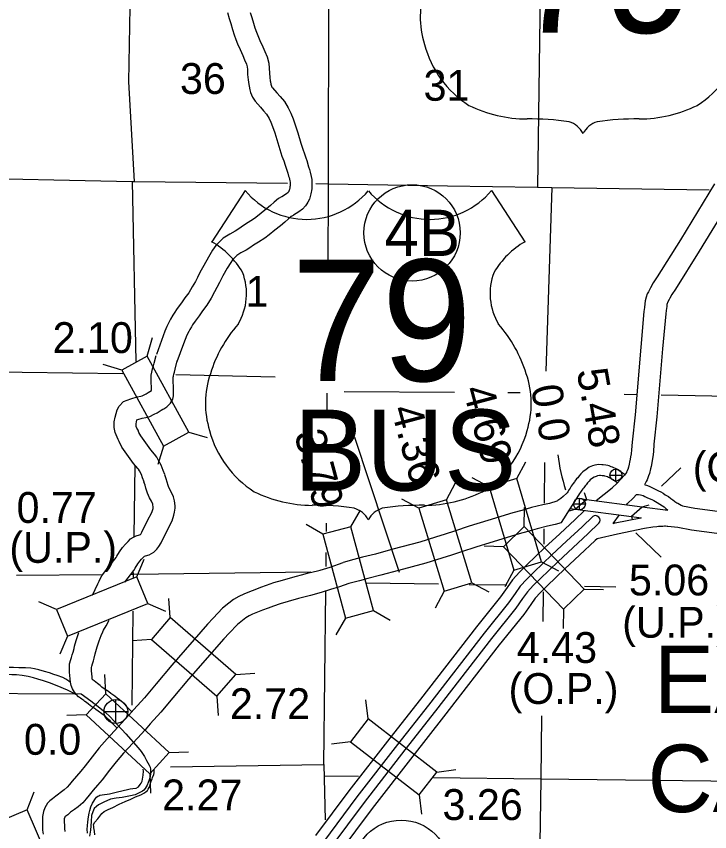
# Model space of a CAD drawing. Extents: x 369523 to 838377, y 495025 to 936819.
# Drawn here: x 661446 to 680446, y 585289 to 607625 of the extents above; entities that cross this region are included whole.
import ezdxf

# ---------------------------------------------------------------- set-up
doc = ezdxf.new("R2010")
doc.units = 0
for name, color, linetype in [('6', 7, 'Continuous'), ('DSN_BRDG_Annotation', 7, 'Continuous'), ('DSN_DRFT_Common-Annotations', 7, 'Continuous'), ('DSN_DRFT_Common-Line', 7, 'Continuous'), ('DSN_DRFT_Junk-No-Plot', 7, 'Continuous'), ('Level 1', 7, 'Continuous'), ('Level 10', 7, 'Continuous'), ('Level 11', 7, 'Continuous'), ('Level 15', 7, 'Continuous'), ('Level 2', 7, 'Continuous'), ('Level 21', 7, 'Continuous'), ('Level 22', 7, 'Continuous')]:
    doc.layers.add(name, color=color, linetype=linetype)

msp = doc.modelspace()

# ---------------------------------------------------------------- linework, layer by layer
at = {"layer": '6'}
for p, q in [((667714, 602851), (666805, 601445)), ((674470, 602851), (675379, 601445)), ((670709, 596100), (671936, 592399))]:
    msp.add_line(p, q, dxfattribs=at)
for centre, radius, start, end in [((675009, 607602), 2495, 160.9576, 197.3819), ((675415, 607609), 2887, 195.1074, 237.1312), ((678540, 607609), 2887, 302.8688, 344.8926), ((675468, 608519), 3707, 244.0771, 269.5779), ((678487, 608519), 3707, 270.4221, 295.9229), ((675554, 598023), 6790, 81.1942, 90.9539), ((676403, 604111), 651, 28.0342, 72.9864), ((677552, 604111), 651, 107.0136, 151.9658), ((678401, 598023), 6790, 89.0461, 98.8058), ((669406, 604274), 2211, 220.075, 319.6701), ((672778, 604274), 2211, 220.3299, 319.925), ((665618, 599405), 2361, 30.7809, 59.9883), ((676566, 599405), 2361, 120.0117, 149.2191), ((666137, 600028), 1618, 328.8105, 21.2108), ((676046, 600028), 1618, 158.7892, 211.1895), ((670369, 596711), 3776, 138.9565, 162.6913), ((671814, 596711), 3776, 17.3087, 41.0435), ((669123, 597020), 2495, 160.9576, 197.3819), ((673061, 597020), 2495, 342.6181, 19.0424), ((669529, 597027), 2887, 195.1074, 237.1312), ((672655, 597027), 2887, 302.8688, 344.8926), ((669583, 597936), 3707, 244.0771, 269.5779), ((672601, 597936), 3707, 270.4221, 295.9229), ((669668, 587441), 6790, 81.1942, 90.9539), ((670517, 593528), 651, 28.0342, 72.9864), ((671666, 593528), 651, 107.0136, 151.9658), ((672515, 587441), 6790, 89.0461, 98.8058)]:
    msp.add_arc(centre, radius, start, end, dxfattribs=at)
at = {"layer": 'DSN_BRDG_Annotation'}
msp.add_arc((681009, 596152), 4753, 186.4661, 198.3858, dxfattribs=at)
at = {"layer": 'DSN_DRFT_Common-Annotations'}
for p, q in [((677714, 595057), (678039, 595057)), ((677876, 594895), (677876, 595220)), ((676878, 594104), (676878, 594429)), ((676715, 594266), (677040, 594266)), ((664175, 588256), (664175, 588906)), ((663850, 588581), (664500, 588581))]:
    msp.add_line(p, q, dxfattribs=at)
for centre, radius in [((677876, 595057), 162), ((676878, 594266), 162), ((664175, 588581), 325)]:
    msp.add_circle(centre, radius, dxfattribs=at)
at = {"layer": 'DSN_DRFT_Common-Line'}
for centre in [(672290, 601692), (671993, 584286)]:
    msp.add_circle(centre, 1320, dxfattribs=at)
at = {"layer": 'DSN_DRFT_Junk-No-Plot'}
for p, q in [((679652, 595257), (679129, 594751)), ((679112, 592806), (678426, 593476))]:
    msp.add_line(p, q, dxfattribs=at)
at = {"layer": 'Level 1'}
for points in [[(667236, 607727), (667282, 607561), (667324, 607425), (667369, 607263), (667417, 607116), (667461, 606990), (667504, 606873), (667576, 606711), (667653, 606550), (667700, 606428), (667752, 606314), (667773, 606237), (667779, 606166), (667785, 606028), (667797, 605885), (667814, 605756), (667824, 605710), (667844, 605611), (667867, 605538), (667918, 605407), (667994, 605296), (668134, 605132), (668222, 605037), (668300, 604942), (668374, 604821), (668425, 604722), (668470, 604610), (668527, 604437), (668587, 604252), (668669, 603977), (668725, 603796), (668773, 603663), (668812, 603546), (668834, 603489), (668882, 603327), (668907, 603247), (668920, 603205), (668940, 603114), (668946, 603079), (668946, 603039), (668948, 603011), (668947, 602982), (668947, 602977), (668944, 602951), (668937, 602925), (668931, 602881), (668925, 602859), (668916, 602832), (668914, 602827), (668905, 602814), (668898, 602802), (668891, 602794), (668849, 602765), (668720, 602681)], [(667858, 607731), (667900, 607594), (667944, 607435), (667985, 607308), (668026, 607193), (668060, 607097), (668121, 606962), (668204, 606789), (668253, 606661), (668318, 606518), (668366, 606342), (668378, 606205), (668384, 606066), (668394, 605949), (668406, 605857), (668411, 605831), (668425, 605762), (668433, 605738), (668452, 605688), (668470, 605662), (668582, 605531), (668675, 605432), (668791, 605289), (668897, 605116), (668971, 604973), (669034, 604816), (669097, 604623), (669160, 604431), (669243, 604152), (669295, 603986), (669340, 603859), (669378, 603747), (669403, 603679), (669455, 603504), (669480, 603427), (669501, 603356), (669527, 603234), (669543, 603155), (669547, 603098), (669546, 603053), (669548, 603025), (669547, 602942), (669543, 602911), (669537, 602845), (669527, 602807), (669520, 602759), (669501, 602689), (669476, 602613), (669438, 602530), (669406, 602484), (669373, 602432), (669287, 602340), (669185, 602267), (669044, 602177)], [(668729, 602687), (668635, 602631), (668511, 602533), (668409, 602438), (668303, 602347), (668160, 602235), (668008, 602111), (667921, 602048), (667757, 601946), (667607, 601848), (667519, 601785), (667445, 601743), (667298, 601661), (667115, 601546), (666914, 601344), (666819, 601215), (666708, 601029), (666583, 600803), (666477, 600608), (666408, 600467), (666354, 600361), (666269, 600211), (666172, 600054), (666063, 599909), (665969, 599776), (665852, 599618), (665771, 599495), (665733, 599435), (665673, 599333), (665632, 599254), (665574, 599131), (665519, 598999), (665467, 598871), (665284, 598363)], [(669035, 602171), (668977, 602137), (668903, 602077), (668808, 601990), (668684, 601883), (668534, 601766), (668375, 601636), (668257, 601550), (668079, 601439), (667944, 601352), (667844, 601280), (667741, 601220), (667603, 601145), (667493, 601075), (667371, 600952), (667320, 600882), (667228, 600730), (667109, 600514), (667011, 600334), (666945, 600197), (666881, 600076), (666786, 599907), (666668, 599715), (666547, 599554), (666454, 599424), (666345, 599276), (666275, 599169), (666244, 599121), (666199, 599044), (666170, 598988), (666122, 598887), (666074, 598772), (666028, 598657), (665849, 598160)], [(664946, 594873), (664908, 594981), (664874, 595073), (664818, 595171), (664793, 595221), (664776, 595241), (664657, 595377), (664338, 595822), (664262, 595977), (664238, 596035), (664209, 596092), (664179, 596161), (664153, 596228), (664128, 596360), (664126, 596514), (664152, 596646), (664178, 596749), (664211, 596842), (664269, 596941), (664387, 597070), (664582, 597149), (664755, 597199), (664855, 597219), (664893, 597230), (664953, 597259), (665004, 597286), (665055, 597318), (665102, 597344), (665151, 597378), (665143, 597687), (665146, 597799), (665159, 597873), (665176, 597966), (665201, 598051), (665222, 598121), (665275, 598334)], [(665512, 595073), (665472, 595185), (665420, 595326), (665346, 595457), (665297, 595552), (665234, 595629), (665128, 595750), (664855, 596131), (664808, 596225), (664782, 596288), (664752, 596347), (664735, 596387), (664733, 596392), (664727, 596421), (664727, 596459), (664738, 596514), (664752, 596570), (664779, 596581), (664898, 596616), (664994, 596635), (665108, 596667), (665224, 596724), (665302, 596765), (665358, 596800), (665419, 596833), (665459, 596861), (665487, 596874), (665569, 596930), (665610, 596963), (665673, 597024), (665732, 597141), (665755, 597232), (665756, 597349), (665750, 597412), (665743, 597685), (665745, 597740), (665749, 597767), (665760, 597825), (665777, 597881), (665801, 597963), (665857, 598189)], [(664417, 592128), (664664, 592447), (664707, 592510), (664778, 592624), (664831, 592701), (664881, 592758), (664947, 592828), (664957, 592838), (664958, 592839), (664984, 592847), (665088, 592874), (665211, 592942), (665298, 593027), (665351, 593099), (665414, 593201), (665580, 593542), (665717, 593807), (665765, 593962), (665784, 594044), (665796, 594152), (665797, 594220), (665781, 594355), (665755, 594458), (665684, 594621), (665626, 594716), (665603, 594769), (665577, 594860), (665552, 594955), (665514, 595068)], [(663532, 591768), (663680, 592083), (663714, 592153), (663757, 592238), (663793, 592296), (663921, 592468), (664179, 592801), (664205, 592839), (664275, 592952), (664356, 593070), (664438, 593164), (664509, 593237), (664574, 593309), (664656, 593358), (664731, 593397), (664821, 593424), (664851, 593432), (664854, 593437), (664888, 593491), (665043, 593811), (665160, 594037), (665186, 594118), (665192, 594144), (665197, 594188), (665190, 594245), (665185, 594263), (665150, 594345), (665093, 594438), (665038, 594563), (664998, 594700), (664977, 594782), (664945, 594877)], [(676809, 594423), (677067, 594389)], [(676624, 594144), (676764, 594126)], [(664620, 588584), (664612, 588586), (664592, 588592), (664591, 588592), (664549, 588635), (664502, 588683), (664451, 588742), (664379, 588810), (664317, 588864), (664272, 588905), (664210, 588951), (664146, 589000), (664040, 589075), (663982, 589118), (663914, 589169), (663856, 589204), (663793, 589252), (663742, 589294), (663703, 589324), (663672, 589350), (663622, 589389), (663580, 589418), (663549, 589438), (663542, 589446), (663532, 589459), (663524, 589470), (663521, 589528), (663504, 589699), (663502, 589767), (663503, 589789), (663513, 589826), (663534, 589888), (663558, 589973), (663578, 590046), (663611, 590157), (663627, 590225), (663659, 590351), (663716, 590513), (663746, 590595), (663773, 590662), (663814, 590760), (663837, 590811), (663905, 590931), (663991, 591084)], [(664202, 588135), (664182, 588153), (664121, 588215), (664061, 588275), (664017, 588326), (663974, 588367), (663917, 588417), (663891, 588441), (663850, 588472), (663791, 588516), (663686, 588590), (663625, 588636), (663578, 588671), (663516, 588708), (663420, 588782), (663369, 588824), (663328, 588855), (663292, 588885), (663270, 588903), (663246, 588919), (663206, 588946), (663153, 588984), (663089, 589053), (663044, 589108), (662985, 589201), (662945, 589293), (662929, 589385), (662922, 589480), (662905, 589659), (662901, 589766), (662906, 589884), (662940, 590003), (662960, 590065), (662981, 590136), (663002, 590211), (663030, 590308), (663044, 590367), (663085, 590525), (663151, 590714), (663162, 590746)]]:
    msp.add_lwpolyline(points, dxfattribs=at)
at = {"layer": 'Level 10'}
for points in [[(662924, 589388), (662890, 589415), (662802, 589469), (662725, 589512), (662562, 589571), (662474, 589598), (662353, 589637), (662223, 589682), (662062, 589723), (661943, 589754), (661843, 589767), (661697, 589776), (661512, 589781), (661372, 589786), (661235, 589787), (661071, 589791), (660957, 589795), (660874, 589806)], [(663078, 589046), (663045, 589065), (662959, 589108), (662846, 589165), (662741, 589210), (662611, 589267), (662496, 589315), (662381, 589362), (662193, 589422), (662036, 589469), (661917, 589504), (661769, 589539), (661604, 589566), (661456, 589583), (661325, 589588), (661171, 589592), (661048, 589595), (660902, 589604), (660806, 589604)], [(663393, 585249), (663388, 585363), (663397, 585451), (663410, 585561), (663427, 585697), (663445, 585801), (663460, 585867), (663491, 585967), (663535, 586071), (663568, 586130), (663596, 586174), (663616, 586202), (663648, 586236), (663678, 586260), (663704, 586275), (663734, 586287), (663802, 586301), (664002, 586327), (664216, 586378), (664490, 586442), (664564, 586461), (664637, 586471), (664727, 586486), (664791, 586522), (664842, 586579), (664868, 586617), (664898, 586675), (664925, 586839), (664928, 586951), (664924, 587006)], [(663563, 585484), (663595, 585550), (663682, 585643), (663792, 585784), (663857, 585840), (663965, 585895), (664087, 585954), (664269, 586043), (664425, 586114), (664583, 586183), (664714, 586242), (664786, 586273), (664862, 586299), (664956, 586350), (665002, 586386), (665038, 586422), (665060, 586456), (665089, 586501), (665107, 586543), (665127, 586617), (665142, 586673), (665166, 586739), (665182, 586777), (665213, 586859), (665221, 586901), (665224, 586953), (665220, 586983)], [(663601, 585205), (663591, 585307), (663584, 585347), (663574, 585398), (663566, 585436), (663563, 585484)]]:
    msp.add_lwpolyline(points, dxfattribs=at)
at = {"layer": 'Level 11'}
for p, q in [((677337, 594357), (677775, 594705)), ((678178, 594253), (678193, 594275)), ((677805, 593734), (677977, 593973))]:
    msp.add_line(p, q, dxfattribs=at)
for points in [[(680582, 603036), (679647, 601506), (679010, 600484), (678898, 600326), (678820, 600183), (678794, 600133), (678768, 600078), (678737, 600023), (678706, 599933), (678681, 599835), (678673, 599753), (678656, 599647), (678643, 599538), (678559, 598564)], [(681095, 602724), (680157, 601191), (679510, 600151), (679408, 600007), (679351, 599903), (679332, 599866), (679301, 599801), (679287, 599776), (679281, 599759), (679273, 599729), (679268, 599676), (679250, 599566), (679241, 599478), (679156, 598512)], [(678558, 598564), (678400, 596707), (678320, 595961), (678305, 595750), (678293, 595636), (678280, 595557), (678270, 595497), (678253, 595411), (678242, 595358), (678222, 595273), (678214, 595251), (678208, 595235), (678183, 595174), (678165, 595137), (678163, 595133), (678135, 595096), (678109, 595058), (677914, 594840), (677775, 594705)], [(679156, 598513), (678997, 596650), (678918, 595907), (678903, 595698), (678888, 595556), (678872, 595459), (678861, 595391), (678841, 595290), (678827, 595227), (678798, 595100), (678773, 595034), (678763, 595009), (678731, 594930), (678709, 594884), (678682, 594824), (678658, 594793)], [(678113, 595071), (678106, 595079), (678016, 595141), (677966, 595177), (677934, 595196), (677899, 595223), (677787, 595272), (677748, 595288), (677689, 595307), (677653, 595317), (677602, 595330), (677528, 595336), (677486, 595340), (677408, 595351), (677295, 595325), (677236, 595308), (677140, 595271), (677058, 595215), (676973, 595150), (676918, 595093), (676868, 595034), (676829, 594986), (676799, 594951), (676755, 594892), (676737, 594869), (676703, 594825), (676650, 594754), (676620, 594701), (676596, 594659), (676559, 594601), (676544, 594575), (676535, 594566), (676428, 594475), (676364, 594415), (676336, 594396), (676285, 594359), (676278, 594355), (676255, 594345), (676054, 594280), (675870, 594239), (675565, 594169), (675298, 594092), (675053, 594022), (674364, 593816), (673853, 593658), (673457, 593522), (673194, 593437), (672931, 593357), (672500, 593220), (671767, 593025), (671284, 592895), (670929, 592808), (670697, 592745), (670400, 592665)], [(677915, 594840), (677901, 594856), (677845, 594895), (677802, 594925), (677762, 594950), (677744, 594964), (677669, 594996), (677645, 595006), (677605, 595019), (677575, 595027), (677551, 595033), (677501, 595038), (677452, 595042), (677422, 595046), (677372, 595035), (677332, 595023), (677280, 595003), (677234, 594971), (677173, 594926), (677141, 594892), (677099, 594842), (677059, 594793), (677032, 594763), (676994, 594711), (676974, 594685), (676942, 594643), (676902, 594590), (676881, 594554), (676853, 594504), (676373, 593756)], [(678671, 594791), (678713, 594780), (678788, 594750), (678857, 594718), (678918, 594687), (678984, 594658), (679045, 594629), (679109, 594595), (679167, 594559), (679228, 594521), (679317, 594472), (679384, 594420), (679437, 594378), (679482, 594340), (679493, 594331), (679521, 594312), (679546, 594298), (679572, 594284), (679620, 594262), (679666, 594237), (679687, 594225), (679705, 594216)], [(678441, 594529), (678347, 594425), (678193, 594275)], [(678439, 594528), (678493, 594522), (678547, 594513), (678619, 594495), (678668, 594474), (678726, 594448), (678790, 594415), (678859, 594385), (678911, 594360), (678961, 594334), (679010, 594304), (679076, 594263), (679151, 594220), (679199, 594184), (679246, 594146), (679290, 594109), (679300, 594101)], [(678598, 594189), (679300, 594097)], [(679701, 594214), (680037, 594152), (681070, 594017)], [(677009, 594082), (676758, 593842), (676337, 593445), (675932, 593072), (675438, 592598), (675233, 592400), (675041, 592189), (674892, 591977), (674712, 591726), (674052, 590902), (672520, 588924), (671678, 587851), (670560, 586406), (669642, 585181)], [(677241, 593923), (676947, 593642), (676524, 593244), (676120, 592872), (675629, 592400), (675431, 592209), (675256, 592017), (675117, 591818), (674931, 591560), (674268, 590732), (672737, 588755), (671895, 587682), (670778, 586240), (669861, 585015)], [(678299, 593925), (678573, 593890)], [(676372, 593752), (676212, 593701), (676004, 593654), (675714, 593588), (675464, 593516), (675222, 593446), (674539, 593242), (674039, 593087), (673646, 592952), (673373, 592865), (673109, 592784), (672668, 592644), (671922, 592446), (671433, 592314), (671080, 592227), (670853, 592165), (670557, 592086), (670299, 592001), (670056, 591925), (669802, 591843), (669510, 591761), (669175, 591674), (668898, 591593), (668673, 591530), (668490, 591469), (668345, 591416), (668196, 591359), (668059, 591305), (667920, 591247), (667824, 591203), (667737, 591152), (667642, 591079), (667503, 590968), (667278, 590732), (667134, 590575), (666167, 589463), (665734, 588953), (665408, 588564), (665117, 588241), (664979, 588081), (664770, 587852), (664385, 587436), (664183, 587201), (664000, 586972), (663798, 586711), (663667, 586560), (663556, 586426), (663439, 586287), (663361, 586194), (663266, 586083), (663143, 585974), (663039, 585894), (662934, 585820), (662908, 585797), (662854, 585755), (662804, 585716), (662774, 585693), (662772, 585689), (662772, 585689), (662761, 585641), (662764, 585378), (662775, 585298)], [(677411, 593741), (677120, 593461), (676695, 593061), (676291, 592690), (675802, 592220), (675610, 592034), (675451, 591860), (675320, 591673), (675131, 591409), (674465, 590577), (672934, 588601), (672092, 587528), (670977, 586088), (670061, 584864)], [(677805, 593734), (677855, 593746), (678560, 593886)], [(677364, 593321), (677919, 593452), (678657, 593600), (678885, 593642), (679001, 593649), (679039, 593657), (679062, 593658), (679124, 593662), (679163, 593662), (679208, 593664), (679237, 593665), (679278, 593663), (679301, 593663), (679571, 593628), (679944, 593559), (680992, 593423)], [(677366, 593316), (677309, 593262), (676882, 592860), (676480, 592489), (675993, 592022), (675808, 591843), (675667, 591688), (675545, 591514), (675350, 591243), (674681, 590407), (673151, 588432), (672309, 587359), (671196, 585922), (670280, 584698)], [(669510, 592385), (669771, 592449), (670046, 592534), (670400, 592665)], [(669510, 592385), (669353, 592340), (669015, 592252), (668733, 592169), (668498, 592104), (668293, 592035), (668134, 591978), (667978, 591918), (667835, 591862), (667679, 591797), (667546, 591735), (667401, 591651), (667271, 591550), (667097, 591411), (666839, 591142), (666686, 590974), (665712, 589854), (665276, 589341), (664955, 588958), (664666, 588637), (664530, 588479), (664329, 588258), (663938, 587835), (663721, 587584), (663529, 587343), (663333, 587091), (663210, 586948), (663096, 586811), (662979, 586672), (662904, 586582), (662838, 586505), (662760, 586436), (662683, 586377), (662564, 586293), (662526, 586260), (662484, 586227), (662437, 586191), (662367, 586137), (662303, 586070), (662224, 585947), (662191, 585843), (662161, 585703), (662165, 585334), (662180, 585218)]]:
    msp.add_lwpolyline(points, dxfattribs=at)
msp.add_ellipse((677326, 593832), major_axis=(-85.2, 91.4), ratio=0.866239, start_param=3.141593, end_param=6.283185, dxfattribs=at)
at = {"layer": 'Level 15'}
for points in [[(670380, 645424), (670140, 640170), (670145, 640139), (670083, 634909), (670045, 629600), (670068, 624321), (670072, 624279), (670023, 619034), (670029, 618992), (670020, 613753), (670017, 613703), (670002, 608364), (670003, 608321), (669988, 603040)], [(656701, 603278), (659341, 603217), (659470, 603211), (664625, 603100), (664689, 603101), (668878, 603053)], [(669650, 603044), (669988, 603040), (673265, 602984)], [(669988, 603040), (669979, 600696)], [(673265, 602984), (675727, 602941), (676124, 602933), (680429, 602872)], [(669957, 597300), (669954, 596765)], [(669936, 593740), (669935, 593512)], [(669932, 592939), (669929, 592554)], [(669918, 591876), (669865, 587131)], [(669876, 587131), (669910, 585610)]]:
    msp.add_lwpolyline(points, dxfattribs=at)
at = {"layer": 'Level 2'}
for points in [[(653599, 589093), (654465, 589093), (659737, 589086), (663220, 589070)], [(663220, 589070), (663491, 588877), (663686, 588723), (663879, 588562), (664016, 588435), (664223, 588221), (664451, 587966), (664784, 587585), (664870, 587482), (664957, 587350), (665017, 587239), (665089, 587114), (665111, 587058), (665125, 587005), (665127, 586940), (665125, 586885), (665111, 586789), (665087, 586712), (665029, 586565), (664976, 586476), (664937, 586430), (664901, 586404), (664817, 586353), (664702, 586298), (664574, 586269), (664351, 586228), (664180, 586204), (664031, 586177), (663841, 586100), (663694, 586023), (663639, 585980), (663583, 585925), (663543, 585836), (663511, 585730), (663497, 585573), (663475, 585330), (663454, 585171)]]:
    msp.add_lwpolyline(points, dxfattribs=at)
at = {"layer": 'Level 21'}
for p, q in [((665029, 598316), (665177, 598823)), ((664335, 597936), (663828, 598084)), ((666171, 596232), (666677, 596084)), ((665476, 595852), (665328, 595345)), ((675158, 594961), (675409, 595425)), ((673236, 594378), (673485, 594844)), ((674399, 594734), (673934, 594985)), ((677010, 594580), (677067, 594389)), ((672478, 594148), (672013, 594397)), ((676764, 594126), (677068, 594390)), ((675363, 593645), (675374, 594172)), ((676572, 594068), (676764, 594126)), ((678301, 593929), (678598, 594187)), ((678598, 594189), (678789, 594247)), ((670614, 593642), (670877, 594100)), ((678299, 593925), (678324, 593843)), ((669849, 593436), (669392, 593700)), ((674792, 593096), (674264, 593107)), ((664749, 592271), (664954, 592758)), ((675838, 592684), (676303, 592434)), ((675080, 592457), (674829, 591993)), ((673926, 592105), (674392, 591856)), ((677009, 591931), (677537, 591920)), ((665666, 591154), (665629, 591681)), ((673169, 591875), (672920, 591409)), ((662548, 591376), (662062, 591582)), ((665047, 591538), (665534, 591332)), ((671232, 591348), (671689, 591084)), ((676438, 591382), (676427, 590854)), ((670467, 591142), (670204, 590684)), ((662846, 590643), (662641, 590156)), ((665147, 590557), (664620, 590520)), ((663895, 589070), (663874, 589597)), ((667460, 589596), (667986, 589633)), ((666940, 588998), (666977, 588471)), ((671090, 588378), (671023, 588902)), ((663357, 588488), (662829, 588468)), ((670605, 587752), (670081, 587685)), ((665639, 587456), (666167, 587477)), ((672968, 586923), (673492, 586990)), ((665101, 586875), (665122, 586347)), ((661742, 585887), (661938, 586378)), ((672483, 586297), (672550, 585773))]:
    msp.add_line(p, q, dxfattribs=at)
for points in [[(664335, 597936), (665476, 595852), (666171, 596232), (665029, 598316)], [(674399, 594734), (675080, 592457), (675838, 592684), (675158, 594961)], [(672478, 594148), (673169, 591875), (673926, 592105), (673236, 594378)], [(671232, 591348), (670614, 593642), (669849, 593436), (670467, 591142)], [(677009, 591931), (675363, 593645), (674792, 593096), (676438, 591382)], [(664749, 592271), (662548, 591376), (662846, 590643), (665047, 591538)], [(667460, 589596), (665666, 591154), (665147, 590557), (666940, 588998)], [(663357, 588488), (665101, 586875), (665639, 587456), (663895, 589070)], [(670605, 587752), (672483, 586297), (672968, 586923), (671090, 588378)], [(661015, 585574), (661955, 583392), (662682, 583705), (661742, 585887)]]:
    msp.add_lwpolyline(points, close=True, dxfattribs=at)
for points in [[(677067, 594389), (678598, 594189)], [(676764, 594126), (678299, 593925)]]:
    msp.add_lwpolyline(points, dxfattribs=at)
at = {"layer": 'Level 22'}
for points in [[(676078, 634883), (676009, 629556), (675987, 624243), (675922, 618935), (675886, 613600), (675799, 608289), (675727, 602941)], [(664689, 603101), (664530, 605832), (664573, 608394), (664775, 613655), (664779, 614699)], [(664625, 603100), (664717, 598170)], [(676124, 602933), (675954, 597903)], [(664367, 597830), (660217, 597889)], [(668543, 597743), (665815, 597802)], [(670427, 597347), (673451, 597331)], [(674917, 597323), (675257, 597321)], [(678100, 597275), (678442, 597269)], [(679120, 597255), (681434, 597210)], [(664690, 595318), (664665, 593372)], [(675917, 595404), (675907, 594288)], [(675901, 593587), (675897, 593166)], [(661451, 592320), (663803, 592335)], [(664598, 592340), (664651, 592340), (669519, 592409)], [(664652, 592390), (664651, 592340), (664650, 592238)], [(671028, 592107), (673018, 592077)], [(673859, 592065), (674888, 592049)], [(677015, 592014), (677871, 591999)], [(675885, 591857), (675874, 591050)], [(664639, 591326), (664609, 588755)], [(675839, 588467), (675816, 586728), (675747, 582025)], [(665669, 587062), (669873, 587131)], [(669869, 586820), (670820, 586807)], [(672878, 586778), (675810, 586736), (681254, 586669)]]:
    msp.add_lwpolyline(points, dxfattribs=at)

# ---------------------------------------------------------------- texts
at = {"layer": '6'}
for s, height, p in [('79', 3326.4, (675080, 607173)), ('79', 3326.4, (668982, 597635)), ('BUS', 2217.6, (669051, 594633))]:
    msp.add_text(s, height=height, dxfattribs=at).set_placement(p)
at = {"layer": 'DSN_BRDG_Annotation'}
for s, p in [('5.48', (676799, 597918)), ('0.0', (675545, 597467))]:
    msp.add_text(s, height=844.8, rotation=280, dxfattribs=at).set_placement(p)
msp.add_text('0.0', height=844.8, dxfattribs=at).set_placement((661655, 587397))
at = {"layer": 'DSN_DRFT_Common-Annotations'}
for s, p in [('EAST', (678920, 588539)), ('CAMDEN', (678744, 585826))]:
    msp.add_text(s, height=1848, dxfattribs=at).set_placement(p)
at = {"layer": 'DSN_DRFT_Common-Line'}
msp.add_text('4B', height=1267.2, dxfattribs=at).set_placement((671534, 601059))
at = {"layer": 'DSN_DRFT_Junk-No-Plot'}
for s, p in [('2.10', (662441, 598401)), ('(O.P.)', (679982, 594858)), ('0.77', (661453, 593748)), ('(U.P.)', (661257, 592655)), ('5.06', (678233, 591762)), ('(U.P.)', (678048, 590604)), ('4.43', (675161, 589912)), ('(O.P.)', (674934, 588789)), ('2.72', (667298, 588374)), ('2.27', (665442, 585874)), ('3.26', (673124, 585610))]:
    msp.add_text(s, height=844.8, dxfattribs=at).set_placement(p)
for s, p in [('4.69', (673678, 597404)), ('4.36', (671707, 596869)), ('3.79', (669056, 596186))]:
    msp.add_text(s, height=844.8, rotation=285, dxfattribs=at).set_placement(p)
at = {"layer": 'Level 22'}
for s, height, p in [('36', 844.8, (665930, 605498)), ('31', 844.8, (672606, 605312)), ('1', 845, (667728, 599669))]:
    msp.add_text(s, height=height, dxfattribs=at).set_placement(p)

doc.saveas('drawing.dxf')
